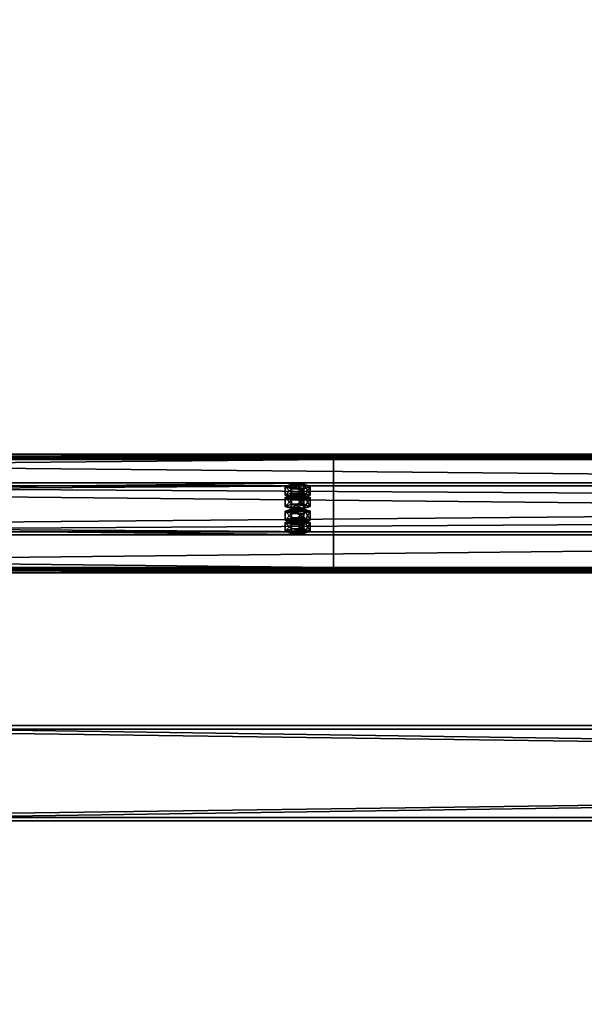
# Model space of a CAD drawing. Header units: millimetres. Extents: x -333 to 67333, y -930 to 39730.
# Tile 900 of 1056: x 5837 to 6310, y 35556 to 36382. Entities that reach past the tile are written whole.
import ezdxf

# ---------------------------------------------------------------- set-up
doc = ezdxf.new("R2010")
doc.units = ezdxf.units.MM
for name, color, linetype in [('13', 7, 'Continuous'), ('3', 7, 'Continuous'), ('8', 7, 'Continuous'), ('95', 7, 'Continuous')]:
    doc.layers.add(name, color=color, linetype=linetype)

msp = doc.modelspace()

# ---------------------------------------------------------------- meshes
at = {"layer": '13', "color": 30}
mesh = msp.add_polyface(dxfattribs=at)
corners = [(-330.01, 35921.09, 4044.21), (-330.01, 35993.48, 4028.82), (6099.99, 35993.48, 4028.82), (6099.99, 35921.09, 4044.21), (-330.01, 35952.31, 3835.15), (6099.99, 35952.31, 3835.15), (-330.01, 36012.96, 3822.26), (6099.99, 36012.96, 3822.26), (-330.01, 36015.66, 3834.98), (6099.99, 36015.66, 3834.98), (-330.01, 36017.61, 3834.56), (6099.99, 36017.61, 3834.56), (-330.01, 36014.5, 3819.89), (6099.99, 36014.5, 3819.89), (-330.01, 35949.94, 3833.61), (6099.99, 35949.94, 3833.61), (-330.01, 35991.1, 4027.28), (6099.99, 35991.1, 4027.28), (-330.01, 35922.63, 4041.84), (6099.99, 35922.63, 4041.84), (-330.01, 35919.93, 4029.12), (6099.99, 35919.93, 4029.12), (-330.01, 35917.97, 4029.54), (6099.99, 35917.97, 4029.54)]
mesh.append_faces([[corners[k] for k in face] for face in [(0, 2, 3, 3), (1, 5, 2, 2), (4, 7, 5, 5), (6, 9, 7, 7), (8, 11, 9, 9), (10, 13, 11, 11), (12, 15, 13, 13), (14, 17, 15, 15), (16, 19, 17, 17), (18, 21, 19, 19), (20, 23, 21, 21), (22, 3, 23, 23), (18, 22, 20, 20), (8, 12, 10, 10), (11, 7, 9, 9), (3, 21, 23, 23)]], dxfattribs={"vtx0": -1, "color": 30})
mesh.append_faces([[corners[k] for k in face] for face in [(1, 16, 4, 4), (16, 0, 18, 18), (22, 18, 0, 0), (12, 6, 14, 14), (14, 4, 16, 16), (2, 19, 3, 3), (19, 2, 17, 17), (17, 2, 15, 15), (15, 5, 13, 13), (13, 7, 11, 11), (21, 3, 19, 19)]], dxfattribs={"vtx0": -1, "vtx1": -1, "color": 30})
mesh.append_faces([[corners[k] for k in face] for face in [(16, 1, 0, 0), (12, 8, 6, 6), (14, 6, 4, 4), (15, 2, 5, 5), (13, 5, 7, 7)]], dxfattribs={"vtx0": -1, "vtx2": -1, "vtx3": -1, "color": 30})
mesh.append_faces([[corners[k] for k in face] for face in [(0, 1, 2, 2), (1, 4, 5, 5), (4, 6, 7, 7), (6, 8, 9, 9), (8, 10, 11, 11), (10, 12, 13, 13), (12, 14, 15, 15), (14, 16, 17, 17), (16, 18, 19, 19), (18, 20, 21, 21), (20, 22, 23, 23), (22, 0, 3, 3)]], dxfattribs={"vtx2": -1, "vtx3": -1, "color": 30})
mesh = msp.add_polyface(dxfattribs=at)
corners = [(4899.99, 35921.09, 4044.21), (4899.99, 35993.48, 4028.82), (11699.99, 35993.48, 4028.82), (11699.99, 35921.09, 4044.21), (4899.99, 35952.31, 3835.15), (11699.99, 35952.31, 3835.15), (4899.99, 36012.96, 3822.26), (11699.99, 36012.96, 3822.26), (4899.99, 36015.66, 3834.98), (11699.99, 36015.66, 3834.98), (4899.99, 36017.61, 3834.56), (11699.99, 36017.61, 3834.56), (4899.99, 36014.5, 3819.89), (11699.99, 36014.5, 3819.89), (4899.99, 35949.94, 3833.61), (11699.99, 35949.94, 3833.61), (4899.99, 35991.1, 4027.28), (11699.99, 35991.1, 4027.28), (4899.99, 35922.63, 4041.84), (11699.99, 35922.63, 4041.84), (4899.99, 35919.93, 4029.12), (11699.99, 35919.93, 4029.12), (4899.99, 35917.97, 4029.54), (11699.99, 35917.97, 4029.54)]
mesh.append_faces([[corners[k] for k in face] for face in [(0, 2, 3, 3), (1, 5, 2, 2), (4, 7, 5, 5), (6, 9, 7, 7), (8, 11, 9, 9), (10, 13, 11, 11), (12, 15, 13, 13), (14, 17, 15, 15), (16, 19, 17, 17), (18, 21, 19, 19), (20, 23, 21, 21), (22, 3, 23, 23), (20, 0, 22, 22), (8, 12, 10, 10), (11, 7, 9, 9)]], dxfattribs={"vtx0": -1, "color": 30})
mesh.append_faces([[corners[k] for k in face] for face in [(1, 16, 4, 4), (16, 0, 18, 18), (18, 0, 20, 20), (12, 6, 14, 14), (14, 4, 16, 16), (3, 19, 23, 23), (19, 2, 17, 17), (15, 5, 13, 13), (5, 17, 2, 2), (13, 7, 11, 11)]], dxfattribs={"vtx0": -1, "vtx1": -1, "color": 30})
mesh.append_faces([[corners[k] for k in face] for face in [(16, 1, 0, 0), (12, 8, 6, 6), (14, 6, 4, 4), (19, 3, 2, 2), (5, 15, 17, 17), (13, 5, 7, 7)]], dxfattribs={"vtx0": -1, "vtx2": -1, "vtx3": -1, "color": 30})
mesh.append_faces([[corners[k] for k in face] for face in [(21, 23, 19, 19)]], dxfattribs={"vtx1": -1, "color": 30})
mesh.append_faces([[corners[k] for k in face] for face in [(0, 1, 2, 2), (1, 4, 5, 5), (4, 6, 7, 7), (6, 8, 9, 9), (8, 10, 11, 11), (10, 12, 13, 13), (12, 14, 15, 15), (14, 16, 17, 17), (16, 18, 19, 19), (18, 20, 21, 21), (20, 22, 23, 23), (22, 0, 3, 3)]], dxfattribs={"vtx2": -1, "vtx3": -1, "color": 30})
at = {"layer": '3', "color": 91}
mesh = msp.add_polyface(dxfattribs=at)
corners = [(5560, 35713, 2983), (5560, 35787, 2983), (11040, 35787, 2983), (11040, 35713, 2983), (5560, 35787, 3057), (11040, 35787, 3057), (5560, 35713, 3057), (11040, 35713, 3057), (5560, 35710, 2980), (5560, 35710, 3060), (11040, 35710, 3060), (11040, 35710, 2980), (5560, 35790, 3060), (11040, 35790, 3060), (5560, 35790, 2980), (11040, 35790, 2980)]
mesh.append_faces([[corners[k] for k in face] for face in [(0, 2, 3, 3), (1, 5, 2, 2), (4, 7, 5, 5), (6, 3, 7, 7), (8, 10, 11, 11), (9, 13, 10, 10), (12, 15, 13, 13), (14, 11, 15, 15)]], dxfattribs={"vtx0": -1, "color": 91})
mesh.append_faces([[corners[k] for k in face] for face in [(9, 6, 12, 12), (6, 8, 0, 0), (0, 8, 1, 1), (12, 4, 14, 14), (4, 12, 6, 6), (14, 1, 8, 8), (11, 3, 15, 15), (3, 10, 7, 7), (7, 10, 5, 5), (15, 2, 13, 13), (2, 15, 3, 3), (13, 5, 10, 10)]], dxfattribs={"vtx0": -1, "vtx1": -1, "color": 91})
mesh.append_faces([[corners[k] for k in face] for face in [(6, 9, 8, 8), (14, 4, 1, 1), (3, 11, 10, 10), (13, 2, 5, 5)]], dxfattribs={"vtx0": -1, "vtx2": -1, "vtx3": -1, "color": 91})
mesh.append_faces([[corners[k] for k in face] for face in [(0, 1, 2, 2), (1, 4, 5, 5), (4, 6, 7, 7), (6, 0, 3, 3), (8, 9, 10, 10), (9, 12, 13, 13), (12, 14, 15, 15), (14, 8, 11, 11)]], dxfattribs={"vtx2": -1, "vtx3": -1, "color": 91})
at = {"layer": '8', "color": 253}
mesh = msp.add_polyface(dxfattribs=at)
corners = [(5672.07, 38402.95, 3192.64), (5706.24, 38443.85, 3183.94), (10793.28, 34376.71, 4048.41), (10759.11, 34335.81, 4057.11), (5706.24, 38459.23, 3256.33), (10793.28, 34392.09, 4120.8), (5672.07, 38418.33, 3265.02), (10759.11, 34351.19, 4129.49), (5670.17, 38400.05, 3190.18), (5670.17, 38416.69, 3268.44), (10757.21, 34349.55, 4132.91), (10757.21, 34332.91, 4054.65), (5708.14, 38462.13, 3258.78), (10795.18, 34394.99, 4123.25), (5708.14, 38445.49, 3180.53), (10795.18, 34378.35, 4045)]
mesh.append_faces([[corners[k] for k in face] for face in [(0, 2, 3, 3), (1, 5, 2, 2), (4, 7, 5, 5), (6, 3, 7, 7), (8, 10, 11, 11), (9, 13, 10, 10), (12, 15, 13, 13), (14, 11, 15, 15)]], dxfattribs={"vtx0": -1, "color": 253})
mesh.append_faces([[corners[k] for k in face] for face in [(9, 6, 12, 12), (6, 8, 0, 0), (0, 8, 1, 1), (12, 4, 14, 14), (4, 12, 6, 6), (14, 1, 8, 8), (11, 3, 15, 15), (3, 10, 7, 7), (7, 10, 5, 5), (15, 2, 13, 13), (2, 15, 3, 3), (13, 5, 10, 10)]], dxfattribs={"vtx0": -1, "vtx1": -1, "color": 253})
mesh.append_faces([[corners[k] for k in face] for face in [(6, 9, 8, 8), (14, 4, 1, 1), (3, 11, 10, 10), (13, 2, 5, 5)]], dxfattribs={"vtx0": -1, "vtx2": -1, "vtx3": -1, "color": 253})
mesh.append_faces([[corners[k] for k in face] for face in [(0, 1, 2, 2), (1, 4, 5, 5), (4, 6, 7, 7), (6, 0, 3, 3), (8, 9, 10, 10), (9, 12, 13, 13), (12, 14, 15, 15), (14, 8, 11, 11)]], dxfattribs={"vtx2": -1, "vtx3": -1, "color": 253})
at = {"layer": '95', "color": 20}
mesh = msp.add_polyface(dxfattribs=at)
corners = [(6075.99, 35983.08, 3979.92), (6075.19, 35982.46, 3976.98), (6075.19, 35980.5, 3977.4), (6075.99, 35981.12, 3980.33), (6072.99, 35982, 3974.83), (6072.99, 35980.04, 3975.25), (6069.99, 35981.83, 3974.05), (6069.99, 35979.88, 3974.46), (6066.99, 35982, 3974.83), (6066.99, 35980.04, 3975.25), (6064.79, 35982.46, 3976.98), (6064.79, 35980.5, 3977.4), (6063.99, 35983.08, 3979.92), (6063.99, 35981.12, 3980.33), (6064.79, 35983.7, 3982.85), (6064.79, 35981.75, 3983.27), (6066.99, 35984.16, 3985), (6066.99, 35982.2, 3985.42), (6069.99, 35984.33, 3985.79), (6069.99, 35982.37, 3986.2), (6072.99, 35984.16, 3985), (6072.99, 35982.2, 3985.42), (6075.19, 35983.7, 3982.85), (6075.19, 35981.75, 3983.27), (6080.38, 35981.12, 3980.33), (6075.19, 35979.25, 3971.53), (6075.19, 35971.92, 3973.09), (6080.38, 35973.79, 3981.89), (6064.79, 35979.25, 3971.53), (6064.79, 35971.92, 3973.09), (6059.6, 35981.12, 3980.33), (6059.6, 35973.79, 3981.89), (6064.79, 35983, 3989.14), (6064.79, 35975.66, 3990.7), (6075.19, 35983, 3989.14), (6075.19, 35975.66, 3990.7), (6080.38, 35990.42, 3978.36), (6075.19, 35988.55, 3969.55), (6075.19, 35981.21, 3971.11), (6080.38, 35983.08, 3979.92), (6064.79, 35988.55, 3969.55), (6064.79, 35981.21, 3971.11), (6059.6, 35990.42, 3978.36), (6059.6, 35983.08, 3979.92), (6064.79, 35992.29, 3987.16), (6064.79, 35984.95, 3988.72), (6075.19, 35992.29, 3987.16), (6075.19, 35984.95, 3988.72), (6075.99, 35962.29, 3882.1), (6075.19, 35961.67, 3879.17), (6075.19, 35959.71, 3879.58), (6075.99, 35960.33, 3882.52), (6072.99, 35961.21, 3877.02), (6072.99, 35959.25, 3877.44), (6069.99, 35961.04, 3876.23), (6069.99, 35959.09, 3876.65), (6066.99, 35961.21, 3877.02), (6066.99, 35959.25, 3877.44), (6064.79, 35961.67, 3879.17), (6064.79, 35959.71, 3879.58), (6063.99, 35962.29, 3882.1), (6063.99, 35960.33, 3882.52), (6064.79, 35962.91, 3885.04), (6064.79, 35960.96, 3885.45), (6066.99, 35963.37, 3887.19), (6066.99, 35961.41, 3887.6), (6069.99, 35963.54, 3887.97), (6069.99, 35961.58, 3888.39), (6072.99, 35963.37, 3887.19), (6072.99, 35961.41, 3887.6), (6075.19, 35962.91, 3885.04), (6075.19, 35960.96, 3885.45), (6080.38, 35960.33, 3882.52), (6075.19, 35958.46, 3873.71), (6075.19, 35951.13, 3875.27), (6080.38, 35953, 3884.08), (6064.79, 35958.46, 3873.71), (6064.79, 35951.13, 3875.27), (6059.6, 35960.33, 3882.52), (6059.6, 35953, 3884.08), (6064.79, 35962.2, 3891.32), (6064.79, 35954.87, 3892.88), (6075.19, 35962.2, 3891.32), (6075.19, 35954.87, 3892.88), (6080.38, 35969.63, 3880.54), (6075.19, 35967.75, 3871.74), (6075.19, 35960.42, 3873.3), (6080.38, 35962.29, 3882.1), (6064.79, 35967.75, 3871.74), (6064.79, 35960.42, 3873.3), (6059.6, 35969.63, 3880.54), (6059.6, 35962.29, 3882.1), (6064.79, 35971.5, 3889.35), (6064.79, 35964.16, 3890.91), (6075.19, 35971.5, 3889.35), (6075.19, 35964.16, 3890.91)]
mesh.append_faces([[corners[k] for k in face] for face in [(0, 2, 3, 3), (1, 5, 2, 2), (4, 7, 5, 5), (6, 9, 7, 7), (8, 11, 9, 9), (10, 13, 11, 11), (12, 15, 13, 13), (14, 17, 15, 15), (16, 19, 17, 17), (18, 21, 19, 19), (20, 23, 21, 21), (22, 3, 23, 23), (4, 8, 6, 6), (16, 20, 18, 18), (23, 19, 21, 21), (11, 7, 9, 9), (24, 26, 27, 27), (25, 29, 26, 26), (28, 31, 29, 29), (30, 33, 31, 31), (32, 35, 33, 33), (34, 27, 35, 35), (25, 30, 28, 28), (32, 24, 34, 34), (27, 33, 35, 35), (31, 26, 29, 29), (36, 38, 39, 39), (37, 41, 38, 38), (40, 43, 41, 41), (42, 45, 43, 43), (44, 47, 45, 45), (46, 39, 47, 47), (37, 42, 40, 40), (44, 36, 46, 46), (39, 45, 47, 47), (43, 38, 41, 41), (48, 50, 51, 51), (49, 53, 50, 50), (52, 55, 53, 53), (54, 57, 55, 55), (56, 59, 57, 57), (58, 61, 59, 59), (60, 63, 61, 61), (62, 65, 63, 63), (64, 67, 65, 65), (66, 69, 67, 67), (68, 71, 69, 69), (70, 51, 71, 71), (54, 58, 56, 56), (64, 68, 66, 66), (71, 67, 69, 69), (59, 55, 57, 57), (72, 74, 75, 75), (73, 77, 74, 74), (76, 79, 77, 77), (78, 81, 79, 79), (80, 83, 81, 81), (82, 75, 83, 83), (73, 78, 76, 76), (80, 72, 82, 82), (75, 81, 83, 83), (79, 74, 77, 77), (84, 86, 87, 87), (85, 89, 86, 86), (88, 91, 89, 89), (90, 93, 91, 91), (92, 95, 93, 93), (94, 87, 95, 95), (85, 90, 88, 88), (92, 84, 94, 94), (87, 93, 95, 95), (91, 86, 89, 89)]], dxfattribs={"vtx0": -1, "color": 20})
mesh.append_faces([[corners[k] for k in face] for face in [(8, 4, 10, 10), (10, 4, 12, 12), (12, 1, 14, 14), (14, 22, 16, 16), (19, 23, 17, 17), (17, 3, 15, 15), (15, 2, 13, 13), (13, 5, 11, 11), (30, 24, 32, 32), (33, 26, 31, 31), (42, 37, 44, 44), (45, 38, 43, 43), (58, 52, 60, 60), (60, 48, 62, 62), (62, 48, 64, 64), (67, 71, 65, 65), (65, 51, 63, 63), (63, 50, 61, 61), (61, 53, 59, 59), (78, 72, 80, 80), (81, 75, 79, 79), (90, 84, 92, 92), (93, 86, 91, 91)]], dxfattribs={"vtx0": -1, "vtx1": -1, "color": 20})
mesh.append_faces([[corners[k] for k in face] for face in [(12, 4, 1, 1), (14, 1, 0, 0), (14, 0, 22, 22), (16, 22, 20, 20), (17, 23, 3, 3), (15, 3, 2, 2), (13, 2, 5, 5), (11, 5, 7, 7), (30, 25, 24, 24), (33, 27, 26, 26), (44, 37, 36, 36), (45, 39, 38, 38), (58, 54, 52, 52), (60, 52, 49, 49), (60, 49, 48, 48), (64, 48, 70, 70), (64, 70, 68, 68), (65, 71, 51, 51), (63, 51, 50, 50), (61, 50, 53, 53), (59, 53, 55, 55), (78, 73, 72, 72), (79, 75, 74, 74), (90, 85, 84, 84), (93, 87, 86, 86)]], dxfattribs={"vtx0": -1, "vtx2": -1, "vtx3": -1, "color": 20})
mesh.append_faces([[corners[k] for k in face] for face in [(0, 1, 2, 2), (1, 4, 5, 5), (4, 6, 7, 7), (6, 8, 9, 9), (8, 10, 11, 11), (10, 12, 13, 13), (12, 14, 15, 15), (14, 16, 17, 17), (16, 18, 19, 19), (18, 20, 21, 21), (20, 22, 23, 23), (22, 0, 3, 3), (24, 25, 26, 26), (25, 28, 29, 29), (28, 30, 31, 31), (30, 32, 33, 33), (32, 34, 35, 35), (34, 24, 27, 27), (36, 37, 38, 38), (37, 40, 41, 41), (40, 42, 43, 43), (42, 44, 45, 45), (44, 46, 47, 47), (46, 36, 39, 39), (48, 49, 50, 50), (49, 52, 53, 53), (52, 54, 55, 55), (54, 56, 57, 57), (56, 58, 59, 59), (58, 60, 61, 61), (60, 62, 63, 63), (62, 64, 65, 65), (64, 66, 67, 67), (66, 68, 69, 69), (68, 70, 71, 71), (70, 48, 51, 51), (72, 73, 74, 74), (73, 76, 77, 77), (76, 78, 79, 79), (78, 80, 81, 81), (80, 82, 83, 83), (82, 72, 75, 75), (84, 85, 86, 86), (85, 88, 89, 89), (88, 90, 91, 91), (90, 92, 93, 93), (92, 94, 95, 95), (94, 84, 87, 87)]], dxfattribs={"vtx2": -1, "vtx3": -1, "color": 20})

doc.saveas('drawing.dxf')
